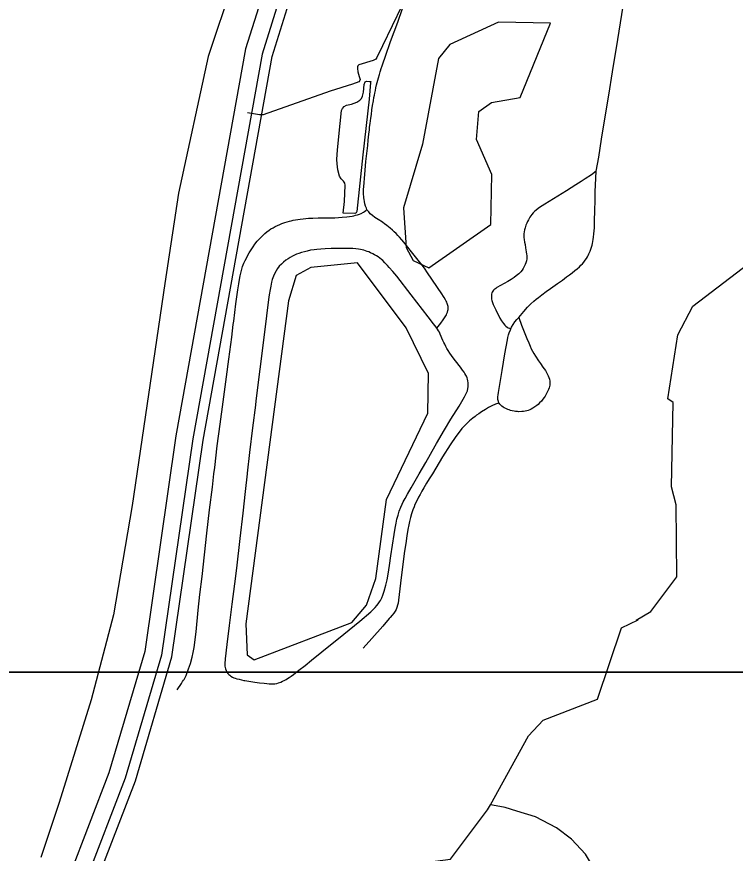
# Model space of a CAD drawing. Extents: x 1383679 to 1536984, y 460658 to 651027.
# Drawn here: x 1400371 to 1403716, y 563300 to 567193 of the extents above; entities that cross this region are included whole.
import ezdxf

# ---------------------------------------------------------------- set-up
doc = ezdxf.new("R2010")
doc.units = 0
for name, color, linetype in [('Exist Boundary Political CountyLine', 7, 'Continuous'), ('Exist Hydrographic Bay Label', 7, 'Continuous'), ('Exist Hydrographic Buffer Line', 7, 'Continuous'), ('Exist Hydrographic Creek Single Shore', 7, 'Continuous'), ('Exist Hydrographic Misc Water Feature', 7, 'Continuous'), ('Exist Road Non-System Type 51', 7, 'Continuous'), ('Map Preparation Inset Cut Line', 7, 'Continuous')]:
    doc.layers.add(name, color=color, linetype=linetype)

msp = doc.modelspace()

# ---------------------------------------------------------------- linework, layer by layer
at = {"layer": 'Exist Boundary Political CountyLine'}
msp.add_lwpolyline([(1401376.2, 567347), (1401262.2, 567008), (1401124.9, 566372.4), (1401060.2, 565951.7), (1400908.5, 564918.3), (1400822, 564409.8), (1400717.8, 564013.9), (1400569.7, 563536.6), (1400484.3, 563280.2)], dxfattribs=at)
at = {"layer": 'Exist Hydrographic Bay Label'}
msp.add_lwpolyline([(1400558.6, 562517.8), (1400738.5, 563154.2), (1400923.6, 563636.3), (1401093.5, 564213.8), (1401239.5, 565221.9), (1401560.4, 567007.6), (1401747.4, 567604.5), (1401861.4, 567841.8), (1402068.4, 568162.6), (1402139.5, 568361.4), (1402251.4, 568575.8), (1402279.4, 569126.7), (1402359.4, 569341.8), (1402893.4, 570164.7), (1402945.4, 570288.4), (1403031.4, 570769.2), (1403098.3, 571627.8), (1403169.3, 571793.8), (1403414.3, 571979.3)], dxfattribs=at)
at = {"layer": 'Exist Hydrographic Buffer Line'}
for points in [[(1403052.8, 571642.9), (1402983, 570773.6), (1402898.1, 570299.2), (1402849.2, 570182.8), (1402317.1, 569362.9), (1402233.1, 569140), (1402203.2, 568585.9), (1402095.2, 568379.3), (1402023.5, 568179.8), (1401819, 567862.9), (1401702.5, 567621.2), (1401513.5, 567018.9), (1401191.3, 565228.3), (1401045.5, 564221.7), (1400876.8, 563648.5), (1400692.3, 563168)], [(1402969.9, 571636.5), (1402903.5, 570783.8), (1402820.9, 570322), (1402778.1, 570220.4), (1402249.9, 569406.4), (1402158.1, 569167.9), (1402150.8, 569132.2), (1402124.1, 568607.5), (1402024.3, 568416.4), (1401951.2, 568215.4), (1401751.8, 567906.3), (1401630.4, 567655.8), (1401437.1, 567042.9), (1401112.6, 565242.5), (1400967.2, 564238.8), (1400800.9, 563674.2), (1400617.6, 563196.6)]]:
    msp.add_lwpolyline(points, dxfattribs=at)
at = {"layer": 'Exist Hydrographic Creek Single Shore'}
for points in [[(1403254.4, 564384), (1403324.1, 564425.3), (1403444, 564586.9), (1403442, 564921.8), (1403419, 565004.3), (1403427, 565398.1), (1403402, 565414.9), (1403449, 565712.7), (1403519, 565845.9), (1403807, 566066.6), (1403983, 566112.3), (1404084, 566208.7), (1404154, 566335.3), (1404155, 566423.9), (1404008.9, 566594.3), (1404011, 566702.5), (1404138.9, 566883.8), (1404223.9, 567367.9)], [(1402577, 563525.9), (1402753.5, 563845.6), (1402822.5, 563919.7), (1403074.5, 564016.4), (1403186.5, 564349.1), (1403264.8, 564386.8)], [(1400558.6, 562517.8), (1400665.5, 562456.5), (1400769.6, 562270.6), (1400792.5, 562135.6), (1400720.6, 561470.7), (1400638.6, 561147.4), (1400643.6, 560979.9), (1400675.6, 560946.4), (1400776.6, 560977.2), (1400923.6, 561233.5), (1401073.6, 561630.9), (1401185.5, 561812.5), (1401627.5, 562204.1), (1401964.5, 562371.3), (1402032.6, 562445.4), (1402067.5, 562536.6), (1402069.5, 563009.3), (1402029.5, 563085.5), (1402073.5, 563202.8), (1402165.6, 563243.6), (1402391.5, 563271.9), (1402563.6, 563501.5), (1402577, 563525.9)], [(1403240.5, 562995.5), (1403173.2, 563057.1), (1403136.7, 563098.5), (1403106.6, 563151.6), (1403070.8, 563211), (1403019.8, 563295), (1402954.4, 563365.5), (1402884.3, 563418.2), (1402786.1, 563469.8), (1402699, 563495.1), (1402645.7, 563513.1), (1402603.8, 563520.6), (1402577, 563525.9)]]:
    msp.add_lwpolyline(points, dxfattribs=at)
at = {"layer": 'Exist Hydrographic Misc Water Feature'}
for points in [[(1402163.8, 567243.1), (1402074, 567057), (1402047.5, 567002.5), (1402042.4, 566995.1), (1402030.9, 566989.1), (1401963.9, 566968.1), (1401960.1, 566964.4), (1401957.5, 566958.9), (1401957.9, 566951.8), (1401959.4, 566936.4), (1401965.4, 566914.2), (1401969.7, 566901.1), (1401968.3, 566895.2), (1401964.6, 566890.4), (1401934.1, 566878.5), (1401830.4, 566845.9), (1401518.9, 566736.8), (1401501.4, 566736), (1401445.9, 566744.9)], [(1402290.5, 566024.6), (1402578.5, 566225.6), (1402582.5, 566458.6), (1402511.4, 566620.9), (1402522.4, 566751.9), (1402581.5, 566793.4), (1402715.5, 566817), (1402856.4, 567162.1), (1402614.5, 567166.9), (1402387.5, 567063.2), (1402335.4, 566998.6), (1402260.5, 566599.6), (1402171.5, 566302.7), (1402184.5, 566118.6), (1402216.5, 566059), (1402290.5, 566024.6)], [(1401891.7, 566279.1), (1401897.5, 566333.2), (1401901.1, 566408.4), (1401899.6, 566418.6), (1401892.4, 566427.1), (1401881.6, 566438.3), (1401873.6, 566450.5), (1401867, 566480.9), (1401863.1, 566507.7), (1401861.7, 566527.9), (1401864.6, 566573.8), (1401876.7, 566695.7), (1401883.7, 566756.2), (1401887.6, 566765.3), (1401896.1, 566775.2), (1401906.3, 566780.4), (1401929.4, 566785.4), (1401954.4, 566794.9), (1401969.4, 566803.7), (1401976.9, 566811.8), (1401981.8, 566823.6), (1401985.9, 566841.9), (1401988.6, 566877.7), (1401993.5, 566889.5), (1401999, 566892.1), (1402013.7, 566891.7), (1402019.2, 566890.7), (1402019.1, 566887), (1402011.7, 566809.1), (1401982.6, 566549.8), (1401954.3, 566285.9), (1401952.3, 566280.4), (1401944.9, 566276.9), (1401891.7, 566279.1)], [(1401477.5, 564199.5), (1401931.5, 564374.2), (1401999.4, 564454.9), (1402043.5, 564578.7), (1402092.5, 564945.4), (1402284.5, 565348.6), (1402288.5, 565532.3), (1402184.5, 565744.5), (1401957.5, 566047.7), (1401740.5, 566025.8), (1401672.5, 565987.8), (1401636.5, 565870.4), (1401438.5, 564367.7), (1401444.5, 564223.2), (1401477.5, 564199.5)]]:
    msp.add_lwpolyline(points, dxfattribs=at)
at = {"layer": 'Exist Road Non-System Type 51'}
for points in [[(1402001.9, 566295.9), (1401999.1, 566302.4), (1401995.5, 566311.7), (1401992.5, 566322.6), (1401989.9, 566332.8), (1401988.1, 566342.7), (1401987.1, 566350.2), (1401986.8, 566357.4), (1401986.5, 566363.6), (1401985.9, 566375.9), (1401986.4, 566386.8), (1401988.5, 566420.1), (1401989.9, 566441.2), (1401991.5, 566458.9), (1401997.1, 566518.9), (1402002.4, 566568.2), (1402005.3, 566594.2), (1402007.8, 566618.7), (1402010.9, 566646.1), (1402013, 566666.2), (1402014.2, 566679), (1402016.3, 566695.2), (1402018, 566708.5), (1402019.3, 566720), (1402022.3, 566737.9), (1402025.3, 566759.7), (1402028.3, 566779.4), (1402032.1, 566801.6), (1402034.6, 566816.1), (1402036.9, 566827.2), (1402038.9, 566837.2), (1402041.1, 566849.6), (1402043.9, 566861.8), (1402047, 566876.5), (1402052.5, 566897.2), (1402055.3, 566908.6), (1402059.9, 566924.5), (1402063.2, 566936.7), (1402069.3, 566955.9), (1402070.8, 566960.2), (1402075, 566973.5), (1402087.7, 567009), (1402112.1, 567077.1), (1402145.3, 567167.2), (1402168, 567231.2)], [(1403069, 566473.4), (1403081.9, 566539.3), (1403094.4, 566623.7), (1403105.8, 566698.3), (1403127.5, 566827.7), (1403145.2, 566936.5), (1403169.6, 567087.2), (1403195.3, 567241.3)], [(1403069, 566473.4), (1403046.5, 566457.2), (1403018.3, 566438.3), (1402998.8, 566426.5), (1402973.9, 566410.5), (1402930.4, 566383.2), (1402829.5, 566320.9), (1402818, 566313.3), (1402809.6, 566307.4), (1402799.5, 566300.1), (1402789.7, 566292.6), (1402781.6, 566285.9), (1402775.1, 566279.7), (1402769.6, 566272.8), (1402764.7, 566266.8), (1402760.4, 566260.4), (1402757.1, 566254), (1402753.4, 566247.9), (1402749.7, 566240.1), (1402746, 566231.7), (1402742.2, 566222.3), (1402738, 566209.9), (1402735.7, 566201.3), (1402733.8, 566191.5), (1402732.6, 566182.9), (1402732.1, 566174.2), (1402732.2, 566166.1), (1402733, 566156.7), (1402735.4, 566144), (1402737.6, 566132.2), (1402739.9, 566117.4), (1402741.4, 566107.9), (1402743.1, 566098.2), (1402744.6, 566087.8), (1402745.6, 566080.9), (1402745.7, 566073.4), (1402745.8, 566065.8), (1402743.9, 566057.1), (1402741.1, 566047.1), (1402738.1, 566039.1), (1402733.9, 566030.2), (1402729.3, 566021.4), (1402724.5, 566013.7), (1402718.2, 566006.3), (1402708.5, 565996), (1402697.1, 565986.4), (1402687.1, 565979.2), (1402673.3, 565970.5), (1402657.7, 565961.2), (1402606.9, 565932.5), (1402601.1, 565928.6), (1402596.9, 565925.5), (1402593.8, 565922.9), (1402590.4, 565919.5), (1402587.2, 565915.3), (1402585.1, 565911.5), (1402583.2, 565907.1), (1402581.5, 565900.9), (1402581.1, 565897.2), (1402581, 565889.7), (1402581.6, 565883.8), (1402582.1, 565879.1), (1402583.4, 565872.3), (1402584.9, 565867.2), (1402590, 565853.5), (1402601.2, 565829.2), (1402620.2, 565790.4), (1402627.7, 565777.4), (1402632.3, 565770.8), (1402636.9, 565764.9), (1402643.4, 565757.7), (1402649.1, 565752.6), (1402654.8, 565748.6), (1402659.9, 565745.5), (1402665.6, 565742.9), (1402671.6, 565740.2)], [(1402708.5, 565793.6), (1402732.2, 565820.8), (1402749.8, 565840.8), (1402765.1, 565856), (1402779.3, 565868.8), (1402790.2, 565878.2), (1402800.7, 565886.8), (1402815.8, 565898.5), (1402836, 565913.3), (1402856.3, 565927.7), (1402888.6, 565950.5), (1402912, 565967), (1402931.2, 565981.8), (1402944.9, 565991.9), (1402956.6, 566001), (1402969.7, 566011.3), (1402980.6, 566020.1), (1402990.5, 566029.2), (1402998.2, 566036.3), (1403005.1, 566042.9), (1403011.9, 566050.9), (1403018.1, 566059.1), (1403023.1, 566066.9), (1403028.2, 566075.4), (1403031.9, 566082.2), (1403035.3, 566089.1), (1403038.1, 566095), (1403040.7, 566101.8), (1403044.1, 566111.3), (1403047.2, 566121.1), (1403049.7, 566129.7), (1403051.6, 566137.4), (1403053.8, 566147.3), (1403055.1, 566156.2), (1403056.6, 566166.7), (1403058.6, 566182.7), (1403059.7, 566196.7), (1403060.5, 566210.3), (1403061.7, 566233.2), (1403063, 566299.7), (1403063.5, 566328.4), (1403063.8, 566355.4), (1403064.4, 566379.9), (1403065.1, 566408.9), (1403069, 566473.4)], [(1401118.6, 564060.5), (1401138, 564090.2), (1401143.7, 564098.7), (1401148.1, 564105.4), (1401150.4, 564108.9), (1401153.3, 564113.9), (1401156.5, 564120.1), (1401159.8, 564127.2), (1401163.8, 564136.5), (1401168.3, 564148.3), (1401171.5, 564158), (1401179.7, 564183.3), (1401187.7, 564212), (1401192.7, 564234.4), (1401196.7, 564257.8), (1401206.6, 564330.7), (1401216.1, 564430.6), (1401223.6, 564503.3), (1401234.2, 564588.1), (1401245.2, 564688.9), (1401256.5, 564790), (1401269.2, 564898.2), (1401282.3, 565003.5), (1401289.6, 565066), (1401292.9, 565094.3), (1401305, 565195.7), (1401319, 565296.4), (1401332, 565400.9), (1401347.7, 565516.6), (1401358.8, 565599.6), (1401372.2, 565701.1), (1401379.7, 565759.9), (1401381.7, 565775.8), (1401391.7, 565856.2), (1401400.7, 565922.1), (1401405.1, 565950.2), (1401408.2, 565969.9), (1401411.6, 565987), (1401415.9, 566005.9), (1401419.5, 566018.6), (1401423.1, 566030.4), (1401428.8, 566045.5), (1401434.5, 566058.2), (1401442.2, 566072.9), (1401445.5, 566079.4), (1401453.5, 566093.4), (1401462.9, 566108.7), (1401471.9, 566122.2), (1401480.3, 566134), (1401491.5, 566148.6), (1401504.1, 566162.8), (1401513.4, 566171.9), (1401513.6, 566172.1), (1401526.1, 566183.7), (1401536, 566191.3), (1401546.4, 566198.9), (1401555, 566204.9), (1401565, 566210.7), (1401574.3, 566215.8), (1401584.8, 566221.2), (1401595.6, 566225.8), (1401606.2, 566230), (1401619.2, 566234.6), (1401630.6, 566238), (1401640.8, 566241), (1401648.8, 566243.1), (1401658.5, 566245.6), (1401668.9, 566247.7), (1401679.9, 566249.4), (1401691.4, 566251.1), (1401705.2, 566252.5), (1401718, 566253.8), (1401729.5, 566254.8), (1401738.6, 566255.1), (1401750.1, 566255.9), (1401774.5, 566256.2), (1401804, 566257.1), (1401852.3, 566257.6), (1401887.2, 566259.6), (1401908.4, 566261.6), (1401921.2, 566263.1), (1401933.2, 566265.1), (1401940.6, 566266.8), (1401949.2, 566268.8), (1401957.4, 566270.8), (1401967.4, 566274.2), (1401975.4, 566277.6), (1401985.7, 566283), (1401990.2, 566286.4), (1401996.5, 566291.3), (1402001.9, 566295.9)], [(1402327.5, 565743.3), (1402345.2, 565766.3), (1402356.6, 565782.8), (1402365.8, 565796.5), (1402371.5, 565805.6), (1402374, 565811), (1402376.6, 565818.1), (1402378.3, 565825), (1402379.4, 565830.7), (1402380, 565835.8), (1402380, 565840.1), (1402379.7, 565844), (1402378.6, 565848.9), (1402377.4, 565854), (1402375.7, 565858.9), (1402373.4, 565864.3), (1402370.9, 565869.4), (1402368, 565874.8), (1402362, 565885.4), (1402358.3, 565890.8), (1402350.6, 565902.7), (1402307.5, 565967.1), (1402280.5, 566006.2), (1402272.5, 566017.3), (1402264.9, 566028.4), (1402228.3, 566075.7), (1402173.9, 566143.5), (1402163.7, 566155.2), (1402153.7, 566166.3), (1402145.1, 566175.1), (1402137.2, 566183.4), (1402128, 566191.9), (1402120.3, 566199.9), (1402109.2, 566209.3), (1402101.8, 566215.6), (1402093.8, 566221.5), (1402083.6, 566229.5), (1402075, 566235.4), (1402073.5, 566236.5), (1402054.4, 566248.5), (1402039.2, 566258.2), (1402027.3, 566267.6), (1402017.4, 566276), (1402009.9, 566284.1), (1402003.3, 566292.9), (1402001.9, 566295.9)], [(1402327.5, 565743.3), (1402324.4, 565747.7), (1402318.2, 565756), (1402312.2, 565763.7), (1402286.8, 565796.2), (1402259.9, 565830.2), (1402207.1, 565899.2), (1402140.4, 565985.4), (1402122.1, 566007), (1402105.2, 566026.1), (1402097.3, 566034.6), (1402085.6, 566047.2), (1402075, 566057.8), (1402070.1, 566062.6), (1402061.6, 566068.8), (1402053.3, 566074.8), (1402045.9, 566079.6), (1402036.5, 566085.3), (1402028.5, 566089.6), (1402019.1, 566094.1), (1402009.8, 566098.1), (1402002.8, 566100.9), (1401995.6, 566103.4), (1401987.3, 566105.9), (1401979.7, 566107.8), (1401971.1, 566109.8), (1401962.5, 566111.1), (1401950.1, 566112.4), (1401935.9, 566113.5), (1401914.5, 566113.4), (1401872, 566114.1), (1401835.6, 566113.7), (1401807.6, 566112.5), (1401786.6, 566111.1), (1401768.8, 566109.5), (1401756.6, 566108.4), (1401739, 566105.8), (1401723, 566102.4), (1401710.7, 566099.3), (1401697.6, 566095.3), (1401684.8, 566091.3), (1401673.6, 566087), (1401664.5, 566082.8), (1401654.8, 566078.2), (1401644.8, 566072.7), (1401634.9, 566066.8), (1401624.2, 566059.4), (1401613.1, 566050.2), (1401603.6, 566041.6), (1401593.9, 566031.3), (1401585.2, 566020.5), (1401579.1, 566010.7), (1401572.5, 565998.7), (1401566.6, 565984.7), (1401561.3, 565969.6), (1401557.6, 565956.7), (1401553.7, 565939.6), (1401550.6, 565923.8), (1401546.5, 565898.4), (1401543.4, 565877.3), (1401524.7, 565724.8), (1401503.2, 565552.6), (1401485, 565405.3), (1401482.6, 565385.6), (1401469.6, 565279.4), (1401455.8, 565165.4), (1401444.6, 565068.1), (1401444.4, 565066), (1401435.6, 564983.6), (1401423.7, 564882), (1401409.4, 564764.3), (1401394, 564626.4), (1401384.9, 564554), (1401372.6, 564459.1), (1401360.5, 564359.2), (1401349, 564271.8), (1401342.1, 564204.3), (1401339.9, 564182), (1401339.7, 564177.1), (1401340.2, 564170.9), (1401341.1, 564164.1), (1401343, 564157.8), (1401345.7, 564151), (1401349.7, 564143.9), (1401354.6, 564137.1), (1401358.9, 564132.3), (1401363.3, 564128.3), (1401368.7, 564124), (1401375.7, 564119.4), (1401382.1, 564116.5), (1401389, 564114.2), (1401396.6, 564111.8), (1401407, 564109.3), (1401428.8, 564104.3), (1401433.7, 564103.3), (1401479.7, 564096), (1401491, 564094.1), (1401502.3, 564092.6), (1401522.9, 564090.8), (1401536.3, 564089.5)], [(1402708.5, 565793.6), (1402721.4, 565756.7), (1402746.8, 565695.6), (1402755.1, 565674.8), (1402761.3, 565659), (1402766.9, 565647.3), (1402772.5, 565636.6), (1402779.3, 565624.8), (1402786, 565613.6), (1402801, 565591.6), (1402809.9, 565579.4), (1402821.2, 565562.6), (1402832.6, 565545.9), (1402838.1, 565536.8), (1402841.1, 565531.1), (1402845.3, 565521.9), (1402848.9, 565513.6), (1402851.5, 565505.6), (1402853.1, 565497.5), (1402853.9, 565492.1), (1402853.9, 565485.2), (1402852.9, 565477.9), (1402851.3, 565472), (1402849.6, 565466.2), (1402846.9, 565458.6), (1402842.8, 565449.3), (1402835.9, 565436.1), (1402831.1, 565427.2), (1402826.7, 565420.7), (1402821.2, 565413), (1402813.7, 565404.4), (1402805.8, 565395.4), (1402798.7, 565388.3), (1402792.2, 565382.8), (1402784.1, 565376.7), (1402774.6, 565370.5), (1402766.7, 565366.4), (1402760.4, 565363.7), (1402752.5, 565360.7), (1402745.9, 565358.7), (1402738.4, 565356.9), (1402730.5, 565355.8), (1402722.3, 565354.9), (1402707.2, 565354.6), (1402702.1, 565355.2), (1402694.1, 565356), (1402687, 565357.2), (1402677.9, 565358.9), (1402670.4, 565360.9), (1402663.6, 565363.1), (1402657.3, 565365.4), (1402647.6, 565369.7), (1402640.8, 565373.1), (1402636, 565376), (1402629.5, 565379.8), (1402624.6, 565384.5), (1402620.7, 565389.1), (1402616.9, 565393.6), (1402616.3, 565394.9)], [(1402671.6, 565740.2), (1402675.1, 565747.9), (1402682, 565759.9), (1402691, 565772.8), (1402699.2, 565783.1), (1402708.5, 565793.6)], [(1401536.3, 564089.5), (1401546, 564088.9), (1401554, 564088.3), (1401562.6, 564087.8), (1401572.3, 564088.9), (1401582.2, 564090.5), (1401589.7, 564092.7), (1401600.2, 564096.5), (1401609.1, 564100.4), (1401616.8, 564104.3), (1401625.4, 564109), (1401632.3, 564113.5), (1401639.3, 564117.9), (1401648.8, 564124.5), (1401659.2, 564131.5), (1401684.7, 564151.1), (1401713.8, 564173.3), (1401744, 564197.9), (1401792.5, 564237.8), (1401894.5, 564319.9), (1401968.7, 564380.2), (1402019.4, 564423.5), (1402028.6, 564432.3), (1402040, 564443.6), (1402048.4, 564452.6), (1402054.6, 564460.5), (1402060.5, 564469.1), (1402065, 564476.5), (1402068, 564481.7), (1402070.7, 564488.4), (1402075, 564501), (1402081.8, 564520), (1402089.8, 564547.6), (1402095.5, 564571.8), (1402100, 564598.6), (1402106.9, 564638.4), (1402113.7, 564683.4), (1402128, 564783.7), (1402133.1, 564813.4), (1402137.1, 564836.2), (1402141, 564854.3), (1402146.6, 564873.1), (1402152.5, 564891.4), (1402159.3, 564910.2), (1402165, 564923.9), (1402170.2, 564934.7), (1402179.3, 564951.3), (1402190.1, 564971.2), (1402207.5, 564999.7), (1402238.3, 565054.2), (1402245.1, 565066), (1402275.6, 565118.5), (1402319, 565195.4), (1402325.3, 565206.5), (1402363, 565269.8), (1402393, 565319.4), (1402430.6, 565380.2), (1402456.3, 565423.3), (1402462.7, 565435.8), (1402465.6, 565442.6), (1402469.2, 565452.3), (1402471.6, 565462), (1402472.9, 565470.8), (1402473.4, 565479.7), (1402472.9, 565488.8), (1402471.8, 565498.2), (1402470.1, 565505.6), (1402468.1, 565511.9), (1402465.2, 565519.3), (1402462.7, 565524.4), (1402458.1, 565532.1), (1402453.8, 565538.1), (1402446.4, 565548.3), (1402437.1, 565561.4), (1402413.6, 565591.6), (1402402.7, 565605.6), (1402395.4, 565616.4), (1402387.4, 565627.8), (1402380.3, 565639.2), (1402374.4, 565648.2), (1402368.7, 565657.9), (1402363.6, 565668.7), (1402359.1, 565677.2), (1402354.9, 565686.2), (1402342.9, 565716.1), (1402339.2, 565724.1), (1402335.5, 565730.7), (1402330.7, 565738.6), (1402327.5, 565743.3)], [(1402616.3, 565394.9), (1402613.6, 565401.5), (1402611.4, 565411), (1402611.4, 565417.5), (1402611.7, 565423.5), (1402612.9, 565433.5), (1402614, 565444.3), (1402631.3, 565546.8), (1402643.8, 565624.2), (1402655.4, 565688.4), (1402657.5, 565699.5), (1402660.9, 565712.6), (1402664.3, 565722.3), (1402669.4, 565735.4), (1402671.6, 565740.2)], [(1402616.3, 565394.9), (1402600.5, 565389.5), (1402582.8, 565381.5), (1402568, 565374.1), (1402553, 565365.4), (1402535.6, 565354.6), (1402522.5, 565345.5), (1402512.5, 565338.3), (1402504.8, 565332.4), (1402494.3, 565324.1), (1402487.7, 565319), (1402478.9, 565311.6), (1402466.1, 565299.6), (1402454.1, 565287.9), (1402443.5, 565275.8), (1402430.5, 565259.1), (1402415.2, 565239.4), (1402388.6, 565199.9), (1402353.4, 565144.5), (1402307, 565066), (1402291.8, 565041.8), (1402279.4, 565021.5), (1402266.7, 565000.1), (1402257.7, 564984.8), (1402249.1, 564969.9), (1402242, 564957.5), (1402233.4, 564940.4), (1402225.4, 564922.5), (1402220.9, 564911.4), (1402215.7, 564898.3), (1402209.1, 564879.2), (1402204.4, 564862.9), (1402199.7, 564843), (1402196.8, 564827.8), (1402192.7, 564806), (1402188.2, 564777.3), (1402182.4, 564741.9), (1402177.1, 564705.4), (1402160.8, 564583.3), (1402149.3, 564478.3), (1402147.2, 564463.9), (1402144.6, 564453.7), (1402141, 564443), (1402137.4, 564434.6), (1402132.6, 564425.8), (1402126.3, 564416.8), (1402119.4, 564408.1), (1402109.7, 564397), (1402105.2, 564391.8), (1402075, 564356.4), (1402024.1, 564298.9), (1401984.9, 564253.8)]]:
    msp.add_lwpolyline(points, dxfattribs=at)
at = {"layer": 'Map Preparation Inset Cut Line'}
for points in [[(1461853.8, 564142.2), (1399337.7, 564142.2), (1399337.7, 607584.4), (1461853.8, 607584.4), (1461853.8, 564142.2)], [(1458567.8, 520758.2), (1396051.8, 520758.2), (1396051.8, 564142.2), (1458567.8, 564142.2), (1458567.8, 520758.2)]]:
    msp.add_lwpolyline(points, dxfattribs=at)

doc.saveas('drawing.dxf')
